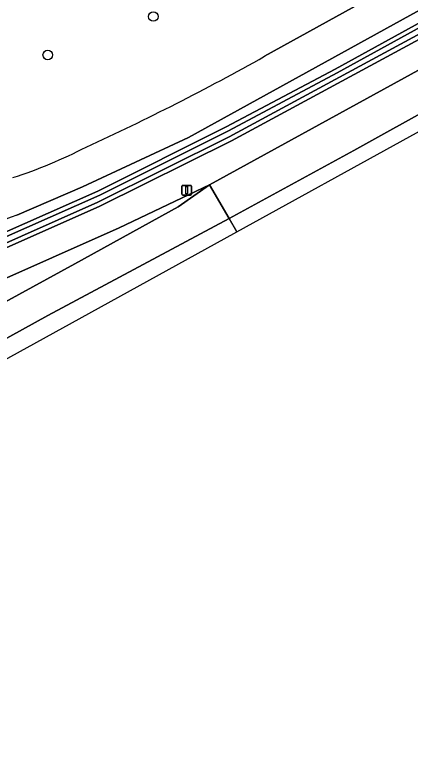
# Model space of a CAD drawing. Extents: x 162722 to 165104, y 384719 to 386284.
# Drawn here: x 163812 to 163852.8, y 384727.9 to 384804.3 of the extents above; entities that cross this region are included whole.
import ezdxf

# ---------------------------------------------------------------- set-up
doc = ezdxf.new("R2010")
doc.units = 0
for name, color, linetype in [('IMGEO_Berm_groen', 7, 'Continuous'), ('IMGEO_Boom', 7, 'Continuous'), ('IMGEO_Fietspad_gesloten', 7, 'Continuous'), ('IMGEO_Lichtmast', 7, 'Continuous'), ('IMGEO_Oever', 7, 'Continuous'), ('IMGEO_Rijbaan_regionaal_gesloten', 7, 'Continuous'), ('IMGEO_Waterloop', 7, 'Continuous')]:
    doc.layers.add(name, color=color, linetype=linetype)

msp = doc.modelspace()

# ---------------------------------------------------------------- linework, layer by layer
at = {"layer": 'IMGEO_Berm_groen'}
for points in [[(164228.517, 384990.478), (164225.9, 384989.377), (164214.028, 384984.88), (164199.858, 384979.031), (164194.068, 384976.641), (164190.414, 384974.994), (164164.458, 384963.293), (164143.813, 384954.267), (164142.441, 384953.403), (164125.834, 384945.724), (164092.923, 384929.936), (164061.637, 384914.529), (164036.116, 384901.563), (164011.738, 384888.674), (164000, 384882.305), (163974.591, 384868.517), (163970.141, 384866.102), (163854.543, 384802.202), (163834.335, 384791.252), (163820.765, 384784.53), (163800.899, 384775.69)], [(164098.077, 384935.248), (164066.131, 384919.714), (164027.888, 384900.138), (164000, 384885.243), (163973.261, 384870.689), (163972.146, 384870.082), (163829.909, 384791.628), (163818.998, 384786.534), (163812.21, 384783.621)], [(163837.761, 384799.983), (163968.381, 384872.098), (163971.397, 384873.736), (164000, 384889.267), (164029.893, 384905.296)], [(163782.171, 384766.011), (163753.223, 384750), (163750.241, 384748.35), (163753.982, 384747.246), (163758.927, 384750), (163783.477, 384763.486), (163794.801, 384769.461), (163802.429, 384773.248), (163822.756, 384782.307), (163832.079, 384786.732), (163976.198, 384865.89)], [(163807.895, 384780.491), (163820.578, 384786.077), (163833.812, 384792.708), (163845.028, 384798.673), (163914.436, 384836.893)]]:
    msp.add_lwpolyline(points, dxfattribs=at)
for centre, radius, start, end in [((163715.508, 385017.624), 249.626, 294.58604, 299.32385), ((163796.295, 384835.259), 50.241, 287.9922, 297.33691), ((163876.592, 384616.178), 179.394, 111.03178, 117.25579)]:
    msp.add_arc(centre, radius, start, end, dxfattribs=at)
at = {"layer": 'IMGEO_Boom'}
for centre in [(163826.29, 384804.086), (163815.402, 384800.12)]:
    msp.add_circle(centre, 0.489, dxfattribs=at)
at = {"layer": 'IMGEO_Fietspad_gesloten'}
for points in [[(163968.381, 384872.098), (163837.761, 384799.983)], [(163812.21, 384783.621), (163818.998, 384786.534), (163829.909, 384791.628), (163972.146, 384870.082)]]:
    msp.add_lwpolyline(points, dxfattribs=at)
for centre, radius, start, end in [((163715.508, 385017.624), 249.626, 294.58604, 299.32385), ((163796.295, 384835.259), 50.241, 287.9922, 297.33691), ((163876.592, 384616.178), 179.394, 111.03178, 117.25579)]:
    msp.add_arc(centre, radius, start, end, dxfattribs=at)
at = {"layer": 'IMGEO_Lichtmast'}
for p, q in [((163829.232, 384785.779), (163829.232, 384786.579)), ((163829.232, 384786.579), (163829.232, 384785.779)), ((163829.332, 384786.679), (163830.122, 384786.679)), ((163830.122, 384786.679), (163829.332, 384786.679)), ((163830.222, 384786.579), (163830.222, 384785.779)), ((163830.222, 384785.779), (163830.222, 384786.579)), ((163830.122, 384785.679), (163829.332, 384785.679)), ((163829.332, 384785.679), (163830.122, 384785.679))]:
    msp.add_line(p, q, dxfattribs=at)
msp.add_lwpolyline([(163829.652, 384786.554), (163829.802, 384786.554), (163829.802, 384785.804), (163829.652, 384785.804), (163829.652, 384786.554)], dxfattribs=at)
for centre, start, end in [((163829.332, 384786.579), 90, 180), ((163829.332, 384786.579), 90, 180), ((163830.122, 384786.579), 0, 90), ((163830.122, 384786.579), 360, 90), ((163829.332, 384785.779), 180, 270), ((163829.332, 384785.779), 180, 270), ((163830.122, 384785.779), 270, 0), ((163830.122, 384785.779), 270, 0)]:
    msp.add_arc(centre, 0.1, start, end, dxfattribs=at)
at = {"layer": 'IMGEO_Oever'}
for points in [[(163820.765, 384784.53), (163834.335, 384791.252), (163854.543, 384802.202), (163970.141, 384866.102), (163974.591, 384868.517), (164000, 384882.305), (164011.738, 384888.674), (164036.116, 384901.563), (164061.637, 384914.529), (164092.923, 384929.936), (164125.834, 384945.724), (164142.441, 384953.403), (164143.813, 384954.267), (164164.458, 384963.293), (164190.414, 384974.994), (164194.068, 384976.641), (164199.858, 384979.031), (164214.028, 384984.88), (164225.9, 384989.377), (164228.517, 384990.478)], [(163736.285, 384741.961), (163748.277, 384748.59), (163750.092, 384749.593), (163774.751, 384763.224), (163792.745, 384772.884), (163800.332, 384776.641), (163808.083, 384780.066), (163820.776, 384785.656), (163834.025, 384792.295), (163845.249, 384798.264), (163914.661, 384836.486)], [(163914.436, 384836.893), (163845.028, 384798.673), (163833.812, 384792.708), (163820.578, 384786.077), (163807.895, 384780.491)], [(163854.32, 384802.61), (163834.121, 384791.665), (163820.567, 384784.951), (163800.701, 384776.111), (163791.251, 384771.401), (163781.949, 384766.419), (163752.998, 384750.407), (163750.016, 384748.757), (163736.619, 384741.348)], [(163800.899, 384775.69), (163820.765, 384784.53)]]:
    msp.add_lwpolyline(points, dxfattribs=at)
at = {"layer": 'IMGEO_Rijbaan_regionaal_gesloten'}
for points in [[(163834.886, 384781.879), (164031.014, 384890.049), (164139.093, 384942.782), (164173.473, 384959.556), (164196.428, 384968.85), (164203.632, 384971.767), (164203.022, 384972.94), (164202.848, 384973.275), (164189.764, 384967.635), (164164.509, 384956.406), (164136.448, 384943.995), (164077.479, 384915.27), (164051.634, 384902.415), (163978.153, 384862.695), (163978.101, 384862.667), (163880.927, 384809.18), (163846.958, 384790.267), (163834.094, 384783.248)], [(163832.079, 384786.732), (163822.756, 384782.307), (163802.429, 384773.248), (163794.801, 384769.461), (163783.477, 384763.486), (163758.927, 384750), (163753.982, 384747.246), (163738.744, 384738.76), (163737.356, 384738.002), (163732.778, 384735.485), (163734.181, 384733.002), (163734.41, 384732.597), (163755.773, 384744.286), (163776.304, 384755.663), (163818.195, 384778.592), (163828.832, 384784.477)], [(163834.094, 384783.248), (163832.079, 384786.732), (163828.832, 384784.477), (163818.195, 384778.592), (163776.304, 384755.663), (163755.773, 384744.286), (163734.41, 384732.597), (163736.157, 384729.509), (163752.634, 384738.619), (163769.94, 384748.166), (163797.708, 384763.51), (163815.406, 384773.274)], [(163737.053, 384727.92), (163820.643, 384774.023), (163834.886, 384781.879), (163834.094, 384783.248), (163815.406, 384773.274), (163797.708, 384763.51), (163769.94, 384748.166), (163752.634, 384738.619), (163736.157, 384729.509)]]:
    msp.add_lwpolyline(points, close=True, dxfattribs=at)
msp.add_lwpolyline([(163976.198, 384865.89), (163832.079, 384786.732), (163834.094, 384783.248), (163846.958, 384790.267), (163880.927, 384809.18)], dxfattribs=at)
at = {"layer": 'IMGEO_Waterloop'}
for points in [[(163914.661, 384836.486), (163845.249, 384798.264), (163834.025, 384792.295), (163820.776, 384785.656), (163808.083, 384780.066), (163800.332, 384776.641), (163792.745, 384772.884), (163774.751, 384763.224), (163750.092, 384749.593), (163748.277, 384748.59), (163736.285, 384741.961)], [(163736.619, 384741.348), (163750.016, 384748.757), (163752.998, 384750.407), (163781.949, 384766.419), (163791.251, 384771.401), (163800.701, 384776.111), (163820.567, 384784.951), (163834.121, 384791.665), (163854.32, 384802.61)]]:
    msp.add_lwpolyline(points, dxfattribs=at)

doc.saveas('drawing.dxf')
